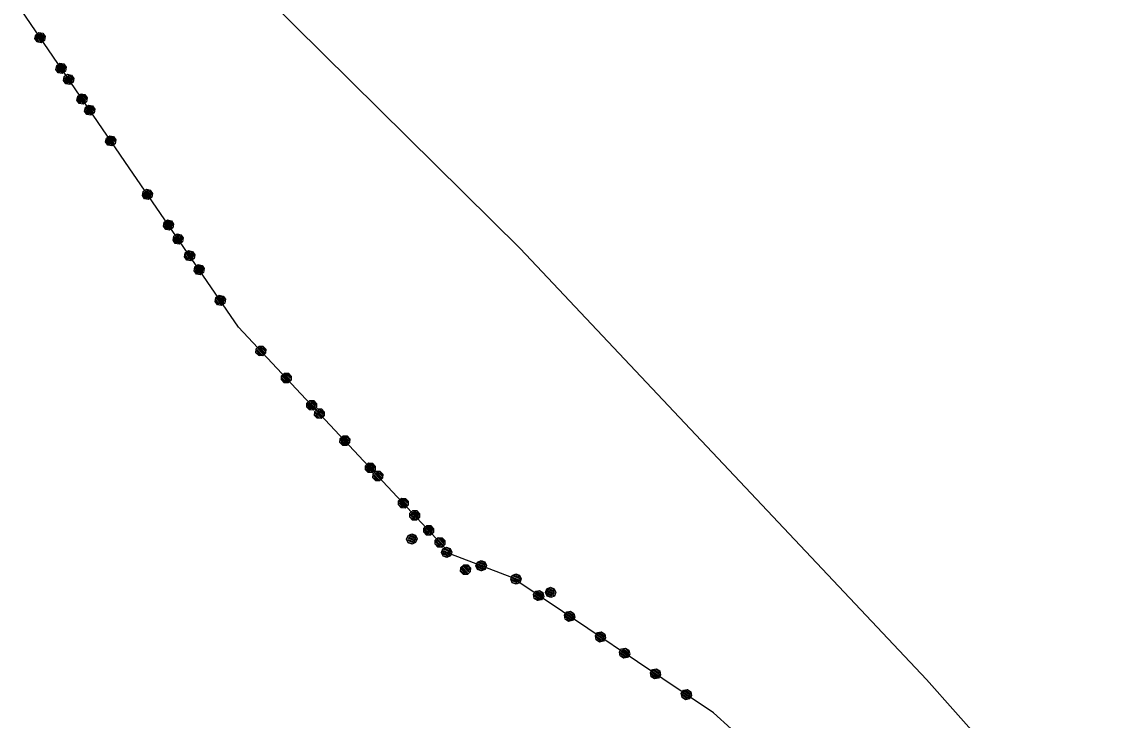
# Model space of a CAD drawing. Extents: x -266179 to -264727, y -1243225 to -1241702.
# Drawn here: x -265836.1 to -265762.9, y -1243053.9 to -1243006.8 of the extents above; entities that cross this region are included whole.
import ezdxf

# ---------------------------------------------------------------- set-up
doc = ezdxf.new("R2010")
doc.units = 0
for name, color, linetype in [('Vrstva 1', 7, 'Continuous'), ('Vrstva 19', 7, 'Continuous'), ('Vrstva 21', 7, 'Continuous')]:
    doc.layers.add(name, color=color, linetype=linetype)

msp = doc.modelspace()

# ---------------------------------------------------------------- linework, layer by layer
at = {"layer": 'Vrstva 1'}
for p, q in [((-265834.42, -1242990.48), (-265802.47, -1243022.08)), ((-265828.83, -1243016.64), (-265836.07, -1243006.06)), ((-265821.44, -1243027.4), (-265828.83, -1243016.64)), ((-265802.47, -1243022.08), (-265775.06, -1243051.15)), ((-265811.07, -1243038.49), (-265821.44, -1243027.4)), ((-265807.13, -1243042.7), (-265811.07, -1243038.49)), ((-265803.03, -1243044.28), (-265807.13, -1243042.7)), ((-265789.43, -1243053.4), (-265803.03, -1243044.28)), ((-265775.06, -1243051.15), (-265754.18, -1243074.68)), ((-265782.57, -1243059.59), (-265789.43, -1243053.4))]:
    msp.add_line(p, q, dxfattribs=at)
at = {"layer": 'Vrstva 19'}
for p, q in [((-265828.83, -1243016.64), (-265836.07, -1243006.06)), ((-265821.44, -1243027.4), (-265828.83, -1243016.64)), ((-265811.07, -1243038.49), (-265821.44, -1243027.4)), ((-265807.13, -1243042.7), (-265811.07, -1243038.49)), ((-265803.03, -1243044.28), (-265807.13, -1243042.7)), ((-265789.43, -1243053.4), (-265803.03, -1243044.28)), ((-265782.57, -1243059.59), (-265789.43, -1243053.4))]:
    msp.add_line(p, q, dxfattribs=at)
for points in [[(-265835.177, -1243007.933), (-265835.127, -1243007.669), (-265834.904, -1243007.516), (-265834.64, -1243007.566), (-265834.488, -1243007.788), (-265834.537, -1243008.052), (-265834.76, -1243008.205), (-265835.024, -1243008.155), (-265835.177, -1243007.933), (-265835.121, -1243007.943), (-265834.985, -1243008.141), (-265834.885, -1243008.145), (-265835.1, -1243007.832), (-265835.079, -1243007.721), (-265834.786, -1243008.15), (-265834.72, -1243008.105), (-265835.013, -1243007.675), (-265834.947, -1243007.63), (-265834.654, -1243008.059), (-265834.582, -1243008.022), (-265834.876, -1243007.593), (-265834.787, -1243007.581), (-265834.555, -1243007.92), (-265834.518, -1243007.833), (-265834.653, -1243007.635)], [(-265833.759, -1243010.004), (-265833.709, -1243009.74), (-265833.487, -1243009.587), (-265833.222, -1243009.637), (-265833.07, -1243009.86), (-265833.119, -1243010.124), (-265833.342, -1243010.276), (-265833.606, -1243010.227), (-265833.759, -1243010.004), (-265833.72, -1243009.99), (-265833.585, -1243010.188), (-265833.473, -1243010.209), (-265833.699, -1243009.878), (-265833.679, -1243009.767), (-265833.362, -1243010.229), (-265833.296, -1243010.184), (-265833.613, -1243009.722), (-265833.547, -1243009.677), (-265833.23, -1243010.139), (-265833.164, -1243010.094), (-265833.48, -1243009.632), (-265833.369, -1243009.653), (-265833.143, -1243009.983), (-265833.123, -1243009.871), (-265833.258, -1243009.673)], [(-265833.245, -1243010.755), (-265833.196, -1243010.491), (-265832.973, -1243010.339), (-265832.709, -1243010.388), (-265832.556, -1243010.611), (-265832.606, -1243010.875), (-265832.828, -1243011.027), (-265833.093, -1243010.978), (-265833.245, -1243010.755), (-265833.189, -1243010.766), (-265833.054, -1243010.964), (-265832.954, -1243010.968), (-265833.169, -1243010.654), (-265833.148, -1243010.543), (-265832.854, -1243010.972), (-265832.788, -1243010.927), (-265833.082, -1243010.498), (-265833.016, -1243010.453), (-265832.722, -1243010.882), (-265832.65, -1243010.845), (-265832.944, -1243010.416), (-265832.856, -1243010.404), (-265832.624, -1243010.742), (-265832.586, -1243010.656), (-265832.722, -1243010.458)], [(-265832.341, -1243012.075), (-265832.292, -1243011.811), (-265832.069, -1243011.659), (-265831.805, -1243011.708), (-265831.652, -1243011.931), (-265831.702, -1243012.195), (-265831.925, -1243012.348), (-265832.189, -1243012.298), (-265832.341, -1243012.075), (-265832.314, -1243012.044), (-265832.178, -1243012.242), (-265832.067, -1243012.263), (-265832.293, -1243011.933), (-265832.261, -1243011.839), (-265831.956, -1243012.284), (-265831.89, -1243012.239), (-265832.189, -1243011.802), (-265832.129, -1243011.748), (-265831.829, -1243012.186), (-265831.763, -1243012.14), (-265832.063, -1243011.703), (-265831.969, -1243011.699), (-265831.726, -1243012.054), (-265831.699, -1243011.951), (-265831.857, -1243011.72)], [(-265831.827, -1243012.826), (-265831.778, -1243012.562), (-265831.555, -1243012.41), (-265831.291, -1243012.459), (-265831.139, -1243012.682), (-265831.188, -1243012.946), (-265831.411, -1243013.099), (-265831.675, -1243013.049), (-265831.827, -1243012.826), (-265831.789, -1243012.812), (-265831.653, -1243013.01), (-265831.542, -1243013.031), (-265831.768, -1243012.701), (-265831.747, -1243012.59), (-265831.431, -1243013.052), (-265831.365, -1243013.007), (-265831.681, -1243012.545), (-265831.615, -1243012.499), (-265831.299, -1243012.961), (-265831.233, -1243012.916), (-265831.549, -1243012.454), (-265831.438, -1243012.475), (-265831.212, -1243012.805), (-265831.191, -1243012.694), (-265831.327, -1243012.496)], [(-265830.41, -1243014.898), (-265830.36, -1243014.634), (-265830.137, -1243014.481), (-265829.873, -1243014.531), (-265829.721, -1243014.753), (-265829.77, -1243015.018), (-265829.993, -1243015.17), (-265830.257, -1243015.121), (-265830.41, -1243014.898), (-265830.382, -1243014.867), (-265830.247, -1243015.065), (-265830.136, -1243015.086), (-265830.362, -1243014.756), (-265830.329, -1243014.661), (-265830.024, -1243015.107), (-265829.958, -1243015.061), (-265830.258, -1243014.624), (-265830.197, -1243014.571), (-265829.898, -1243015.008), (-265829.832, -1243014.963), (-265830.131, -1243014.525), (-265830.037, -1243014.522), (-265829.794, -1243014.876), (-265829.768, -1243014.773), (-265829.926, -1243014.542)], [(-265827.934, -1243018.512), (-265827.885, -1243018.247), (-265827.663, -1243018.095), (-265827.398, -1243018.143), (-265827.245, -1243018.366), (-265827.294, -1243018.63), (-265827.517, -1243018.783), (-265827.781, -1243018.734), (-265827.934, -1243018.512), (-265827.878, -1243018.522), (-265827.742, -1243018.72), (-265827.642, -1243018.724), (-265827.858, -1243018.411), (-265827.837, -1243018.3), (-265827.543, -1243018.728), (-265827.477, -1243018.683), (-265827.771, -1243018.254), (-265827.705, -1243018.209), (-265827.411, -1243018.637), (-265827.339, -1243018.6), (-265827.634, -1243018.172), (-265827.545, -1243018.159), (-265827.313, -1243018.497), (-265827.275, -1243018.411), (-265827.411, -1243018.213)], [(-265826.512, -1243020.58), (-265826.463, -1243020.316), (-265826.241, -1243020.163), (-265825.977, -1243020.212), (-265825.824, -1243020.434), (-265825.873, -1243020.699), (-265826.095, -1243020.852), (-265826.359, -1243020.803), (-265826.512, -1243020.58), (-265826.474, -1243020.566), (-265826.338, -1243020.764), (-265826.226, -1243020.784), (-265826.453, -1243020.454), (-265826.432, -1243020.343), (-265826.115, -1243020.805), (-265826.049, -1243020.759), (-265826.366, -1243020.298), (-265826.3, -1243020.253), (-265825.983, -1243020.714), (-265825.917, -1243020.669), (-265826.235, -1243020.207), (-265826.123, -1243020.228), (-265825.897, -1243020.558), (-265825.876, -1243020.446), (-265826.012, -1243020.249)], [(-265825.866, -1243021.523), (-265825.817, -1243021.259), (-265825.594, -1243021.106), (-265825.33, -1243021.155), (-265825.177, -1243021.377), (-265825.226, -1243021.642), (-265825.449, -1243021.795), (-265825.713, -1243021.746), (-265825.866, -1243021.523), (-265825.81, -1243021.533), (-265825.674, -1243021.731), (-265825.574, -1243021.735), (-265825.789, -1243021.422), (-265825.769, -1243021.311), (-265825.474, -1243021.74), (-265825.408, -1243021.694), (-265825.703, -1243021.266), (-265825.637, -1243021.22), (-265825.342, -1243021.649), (-265825.271, -1243021.612), (-265825.565, -1243021.183), (-265825.477, -1243021.171), (-265825.245, -1243021.509), (-265825.207, -1243021.422), (-265825.343, -1243021.225)], [(-265825.09, -1243022.649), (-265825.041, -1243022.384), (-265824.819, -1243022.231), (-265824.555, -1243022.28), (-265824.402, -1243022.503), (-265824.451, -1243022.767), (-265824.673, -1243022.92), (-265824.937, -1243022.871), (-265825.09, -1243022.649), (-265825.063, -1243022.618), (-265824.927, -1243022.815), (-265824.816, -1243022.836), (-265825.042, -1243022.506), (-265825.01, -1243022.412), (-265824.705, -1243022.857), (-265824.639, -1243022.811), (-265824.939, -1243022.375), (-265824.879, -1243022.321), (-265824.578, -1243022.758), (-265824.512, -1243022.713), (-265824.813, -1243022.276), (-265824.718, -1243022.272), (-265824.475, -1243022.626), (-265824.449, -1243022.523), (-265824.607, -1243022.292)], [(-265824.444, -1243023.592), (-265824.395, -1243023.327), (-265824.172, -1243023.174), (-265823.908, -1243023.223), (-265823.755, -1243023.446), (-265823.804, -1243023.71), (-265824.027, -1243023.863), (-265824.291, -1243023.814), (-265824.444, -1243023.592), (-265824.405, -1243023.577), (-265824.269, -1243023.775), (-265824.158, -1243023.796), (-265824.385, -1243023.466), (-265824.364, -1243023.355), (-265824.047, -1243023.816), (-265823.981, -1243023.771), (-265824.298, -1243023.309), (-265824.232, -1243023.264), (-265823.915, -1243023.726), (-265823.849, -1243023.68), (-265824.166, -1243023.219), (-265824.055, -1243023.239), (-265823.828, -1243023.569), (-265823.808, -1243023.458), (-265823.944, -1243023.26)], [(-265823.022, -1243025.66), (-265822.973, -1243025.396), (-265822.751, -1243025.243), (-265822.486, -1243025.292), (-265822.333, -1243025.514), (-265822.382, -1243025.779), (-265822.605, -1243025.932), (-265822.869, -1243025.883), (-265823.022, -1243025.66), (-265822.995, -1243025.629), (-265822.859, -1243025.827), (-265822.748, -1243025.848), (-265822.974, -1243025.518), (-265822.942, -1243025.423), (-265822.636, -1243025.868), (-265822.57, -1243025.823), (-265822.871, -1243025.386), (-265822.81, -1243025.333), (-265822.51, -1243025.769), (-265822.444, -1243025.724), (-265822.744, -1243025.287), (-265822.65, -1243025.283), (-265822.407, -1243025.637), (-265822.38, -1243025.534), (-265822.539, -1243025.304)], [(-265820.274, -1243029.117), (-265820.265, -1243028.848), (-265820.068, -1243028.664), (-265819.8, -1243028.673), (-265819.615, -1243028.87), (-265819.624, -1243029.138), (-265819.821, -1243029.323), (-265820.09, -1243029.314), (-265820.274, -1243029.117), (-265820.218, -1243029.118), (-265820.054, -1243029.294), (-265819.954, -1243029.283), (-265820.214, -1243029.005), (-265820.21, -1243028.892), (-265819.855, -1243029.272), (-265819.796, -1243029.217), (-265820.152, -1243028.838), (-265820.093, -1243028.783), (-265819.738, -1243029.163), (-265819.673, -1243029.115), (-265820.028, -1243028.736), (-265819.942, -1243028.71), (-265819.662, -1243029.01), (-265819.638, -1243028.918), (-265819.802, -1243028.743)], [(-265818.559, -1243030.949), (-265818.55, -1243030.681), (-265818.353, -1243030.496), (-265818.085, -1243030.505), (-265817.9, -1243030.702), (-265817.909, -1243030.971), (-265818.106, -1243031.155), (-265818.375, -1243031.147), (-265818.559, -1243030.949), (-265818.523, -1243030.929), (-265818.359, -1243031.105), (-265818.246, -1243031.108), (-265818.519, -1243030.816), (-265818.516, -1243030.703), (-265818.133, -1243031.112), (-265818.075, -1243031.057), (-265818.457, -1243030.649), (-265818.399, -1243030.594), (-265818.016, -1243031.003), (-265817.958, -1243030.948), (-265818.34, -1243030.539), (-265818.227, -1243030.543), (-265817.954, -1243030.835), (-265817.95, -1243030.722), (-265818.114, -1243030.547)], [(-265816.844, -1243032.782), (-265816.835, -1243032.514), (-265816.638, -1243032.329), (-265816.37, -1243032.338), (-265816.185, -1243032.535), (-265816.194, -1243032.804), (-265816.391, -1243032.988), (-265816.66, -1243032.979), (-265816.844, -1243032.782), (-265816.822, -1243032.748), (-265816.658, -1243032.923), (-265816.545, -1243032.927), (-265816.818, -1243032.634), (-265816.801, -1243032.536), (-265816.432, -1243032.93), (-265816.373, -1243032.876), (-265816.735, -1243032.489), (-265816.684, -1243032.427), (-265816.322, -1243032.814), (-265816.263, -1243032.759), (-265816.625, -1243032.372), (-265816.533, -1243032.354), (-265816.239, -1243032.668), (-265816.229, -1243032.562), (-265816.42, -1243032.358)], [(-265816.324, -1243033.341), (-265816.315, -1243033.072), (-265816.118, -1243032.888), (-265815.85, -1243032.897), (-265815.665, -1243033.094), (-265815.674, -1243033.362), (-265815.871, -1243033.547), (-265816.14, -1243033.538), (-265816.324, -1243033.341), (-265816.268, -1243033.343), (-265816.104, -1243033.518), (-265816.004, -1243033.507), (-265816.264, -1243033.229), (-265816.26, -1243033.116), (-265815.905, -1243033.496), (-265815.847, -1243033.441), (-265816.202, -1243033.062), (-265816.143, -1243033.007), (-265815.788, -1243033.387), (-265815.723, -1243033.339), (-265816.078, -1243032.96), (-265815.992, -1243032.934), (-265815.712, -1243033.234), (-265815.688, -1243033.142), (-265815.852, -1243032.967)], [(-265814.609, -1243035.173), (-265814.6, -1243034.905), (-265814.403, -1243034.72), (-265814.135, -1243034.729), (-265813.95, -1243034.926), (-265813.959, -1243035.195), (-265814.156, -1243035.38), (-265814.425, -1243035.371), (-265814.609, -1243035.173), (-265814.573, -1243035.153), (-265814.409, -1243035.329), (-265814.296, -1243035.332), (-265814.57, -1243035.04), (-265814.566, -1243034.927), (-265814.183, -1243035.336), (-265814.125, -1243035.282), (-265814.507, -1243034.873), (-265814.449, -1243034.818), (-265814.066, -1243035.227), (-265814.008, -1243035.172), (-265814.391, -1243034.763), (-265814.278, -1243034.767), (-265814.004, -1243035.059), (-265814, -1243034.946), (-265814.164, -1243034.771)], [(-265812.894, -1243037.006), (-265812.886, -1243036.738), (-265812.688, -1243036.553), (-265812.42, -1243036.562), (-265812.235, -1243036.759), (-265812.244, -1243037.028), (-265812.441, -1243037.212), (-265812.71, -1243037.203), (-265812.894, -1243037.006), (-265812.872, -1243036.972), (-265812.708, -1243037.147), (-265812.595, -1243037.151), (-265812.868, -1243036.858), (-265812.851, -1243036.76), (-265812.482, -1243037.154), (-265812.424, -1243037.1), (-265812.786, -1243036.713), (-265812.734, -1243036.651), (-265812.372, -1243037.038), (-265812.314, -1243036.983), (-265812.676, -1243036.596), (-265812.583, -1243036.578), (-265812.289, -1243036.892), (-265812.279, -1243036.786), (-265812.47, -1243036.582)], [(-265812.386, -1243037.552), (-265812.377, -1243037.283), (-265812.18, -1243037.099), (-265811.911, -1243037.108), (-265811.727, -1243037.305), (-265811.736, -1243037.574), (-265811.933, -1243037.758), (-265812.201, -1243037.749), (-265812.386, -1243037.552), (-265812.329, -1243037.554), (-265812.165, -1243037.729), (-265812.066, -1243037.718), (-265812.326, -1243037.441), (-265812.322, -1243037.328), (-265811.966, -1243037.707), (-265811.908, -1243037.653), (-265812.263, -1243037.273), (-265812.205, -1243037.218), (-265811.85, -1243037.598), (-265811.784, -1243037.551), (-265812.14, -1243037.171), (-265812.054, -1243037.146), (-265811.774, -1243037.445), (-265811.75, -1243037.354), (-265811.914, -1243037.179)], [(-265810.671, -1243039.385), (-265810.662, -1243039.116), (-265810.465, -1243038.932), (-265810.196, -1243038.941), (-265810.012, -1243039.138), (-265810.021, -1243039.406), (-265810.218, -1243039.591), (-265810.486, -1243039.582), (-265810.671, -1243039.385), (-265810.635, -1243039.365), (-265810.471, -1243039.54), (-265810.358, -1243039.544), (-265810.631, -1243039.252), (-265810.627, -1243039.139), (-265810.245, -1243039.548), (-265810.186, -1243039.493), (-265810.569, -1243039.084), (-265810.51, -1243039.029), (-265810.128, -1243039.438), (-265810.069, -1243039.384), (-265810.452, -1243038.975), (-265810.339, -1243038.978), (-265810.066, -1243039.27), (-265810.062, -1243039.157), (-265810.226, -1243038.982)], [(-265809.903, -1243040.205), (-265809.894, -1243039.937), (-265809.697, -1243039.752), (-265809.428, -1243039.761), (-265809.244, -1243039.958), (-265809.253, -1243040.227), (-265809.45, -1243040.411), (-265809.718, -1243040.402), (-265809.903, -1243040.205), (-265809.846, -1243040.207), (-265809.682, -1243040.382), (-265809.583, -1243040.372), (-265809.842, -1243040.094), (-265809.839, -1243039.981), (-265809.483, -1243040.361), (-265809.425, -1243040.306), (-265809.78, -1243039.926), (-265809.722, -1243039.872), (-265809.367, -1243040.251), (-265809.301, -1243040.204), (-265809.657, -1243039.824), (-265809.571, -1243039.799), (-265809.291, -1243040.098), (-265809.266, -1243040.007), (-265809.43, -1243039.832)], [(-265808.956, -1243041.218), (-265808.947, -1243040.949), (-265808.75, -1243040.765), (-265808.481, -1243040.773), (-265808.297, -1243040.971), (-265808.306, -1243041.239), (-265808.503, -1243041.424), (-265808.771, -1243041.415), (-265808.956, -1243041.218), (-265808.934, -1243041.183), (-265808.77, -1243041.358), (-265808.656, -1243041.362), (-265808.93, -1243041.07), (-265808.912, -1243040.971), (-265808.543, -1243041.366), (-265808.485, -1243041.311), (-265808.847, -1243040.924), (-265808.796, -1243040.862), (-265808.433, -1243041.249), (-265808.375, -1243041.194), (-265808.737, -1243040.807), (-265808.645, -1243040.789), (-265808.351, -1243041.103), (-265808.34, -1243040.997), (-265808.531, -1243040.793)], [(-265810.004, -1243041.936), (-265810.113, -1243041.691), (-265810.016, -1243041.439), (-265809.77, -1243041.33), (-265809.518, -1243041.427), (-265809.409, -1243041.672), (-265809.506, -1243041.924), (-265809.752, -1243042.033), (-265810.004, -1243041.936), (-265809.952, -1243041.913), (-265809.728, -1243042), (-265809.643, -1243041.946), (-265809.998, -1243041.81), (-265810.044, -1243041.706), (-265809.558, -1243041.893), (-265809.53, -1243041.819), (-265810.015, -1243041.632), (-265809.986, -1243041.557), (-265809.501, -1243041.744), (-265809.463, -1243041.673), (-265809.948, -1243041.486), (-265809.882, -1243041.426), (-265809.499, -1243041.573), (-265809.517, -1243041.481), (-265809.741, -1243041.394)], [(-265808.188, -1243042.038), (-265808.179, -1243041.769), (-265807.982, -1243041.585), (-265807.713, -1243041.594), (-265807.529, -1243041.791), (-265807.538, -1243042.06), (-265807.735, -1243042.244), (-265808.003, -1243042.235), (-265808.188, -1243042.038), (-265808.152, -1243042.018), (-265807.988, -1243042.193), (-265807.875, -1243042.197), (-265808.148, -1243041.905), (-265808.144, -1243041.792), (-265807.762, -1243042.201), (-265807.703, -1243042.146), (-265808.086, -1243041.737), (-265808.027, -1243041.683), (-265807.645, -1243042.091), (-265807.586, -1243042.037), (-265807.969, -1243041.628), (-265807.856, -1243041.632), (-265807.583, -1243041.924), (-265807.579, -1243041.811), (-265807.743, -1243041.635)], [(-265807.661, -1243042.838), (-265807.77, -1243042.593), (-265807.673, -1243042.341), (-265807.428, -1243042.232), (-265807.176, -1243042.329), (-265807.067, -1243042.574), (-265807.164, -1243042.826), (-265807.409, -1243042.935), (-265807.661, -1243042.838), (-265807.638, -1243042.805), (-265807.414, -1243042.891), (-265807.31, -1243042.845), (-265807.683, -1243042.701), (-265807.729, -1243042.598), (-265807.207, -1243042.799), (-265807.178, -1243042.724), (-265807.701, -1243042.523), (-265807.672, -1243042.448), (-265807.149, -1243042.65), (-265807.121, -1243042.575), (-265807.643, -1243042.374), (-265807.54, -1243042.328), (-265807.166, -1243042.472), (-265807.212, -1243042.368), (-265807.436, -1243042.282)], [(-265806.473, -1243043.871), (-265806.464, -1243043.602), (-265806.267, -1243043.418), (-265805.998, -1243043.427), (-265805.814, -1243043.624), (-265805.823, -1243043.892), (-265806.02, -1243044.077), (-265806.288, -1243044.068), (-265806.473, -1243043.871), (-265806.45, -1243043.836), (-265806.286, -1243044.011), (-265806.173, -1243044.015), (-265806.447, -1243043.723), (-265806.429, -1243043.625), (-265806.06, -1243044.019), (-265806.002, -1243043.964), (-265806.364, -1243043.577), (-265806.312, -1243043.515), (-265805.95, -1243043.902), (-265805.892, -1243043.848), (-265806.254, -1243043.461), (-265806.161, -1243043.442), (-265805.868, -1243043.756), (-265805.857, -1243043.651), (-265806.048, -1243043.446)], [(-265805.332, -1243043.736), (-265805.441, -1243043.491), (-265805.344, -1243043.239), (-265805.099, -1243043.13), (-265804.847, -1243043.227), (-265804.738, -1243043.472), (-265804.835, -1243043.724), (-265805.08, -1243043.833), (-265805.332, -1243043.736), (-265805.281, -1243043.713), (-265805.057, -1243043.8), (-265804.972, -1243043.747), (-265805.327, -1243043.61), (-265805.372, -1243043.507), (-265804.887, -1243043.693), (-265804.858, -1243043.619), (-265805.344, -1243043.432), (-265805.315, -1243043.357), (-265804.83, -1243043.544), (-265804.792, -1243043.473), (-265805.277, -1243043.286), (-265805.211, -1243043.226), (-265804.828, -1243043.373), (-265804.846, -1243043.281), (-265805.07, -1243043.194)], [(-265805.319, -1243043.74), (-265805.428, -1243043.495), (-265805.331, -1243043.243), (-265805.085, -1243043.134), (-265804.833, -1243043.231), (-265804.724, -1243043.476), (-265804.821, -1243043.728), (-265805.067, -1243043.837), (-265805.319, -1243043.74), (-265805.314, -1243043.699), (-265805.09, -1243043.786), (-265804.987, -1243043.74), (-265805.36, -1243043.596), (-265805.387, -1243043.5), (-265804.883, -1243043.694), (-265804.854, -1243043.619), (-265805.349, -1243043.429), (-265805.33, -1243043.35), (-265804.835, -1243043.541), (-265804.806, -1243043.466), (-265805.301, -1243043.276), (-265805.225, -1243043.219), (-265804.824, -1243043.374), (-265804.861, -1243043.274), (-265805.122, -1243043.173)], [(-265802.99, -1243044.638), (-265803.099, -1243044.393), (-265803.002, -1243044.141), (-265802.756, -1243044.032), (-265802.504, -1243044.129), (-265802.395, -1243044.374), (-265802.492, -1243044.626), (-265802.738, -1243044.735), (-265802.99, -1243044.638), (-265802.966, -1243044.605), (-265802.742, -1243044.691), (-265802.639, -1243044.645), (-265803.012, -1243044.501), (-265803.058, -1243044.398), (-265802.536, -1243044.599), (-265802.507, -1243044.524), (-265803.029, -1243044.323), (-265803.001, -1243044.249), (-265802.478, -1243044.45), (-265802.449, -1243044.375), (-265802.972, -1243044.174), (-265802.868, -1243044.128), (-265802.495, -1243044.272), (-265802.541, -1243044.168), (-265802.765, -1243044.082)], [(-265800.648, -1243045.54), (-265800.757, -1243045.295), (-265800.66, -1243045.043), (-265800.414, -1243044.934), (-265800.162, -1243045.031), (-265800.053, -1243045.276), (-265800.15, -1243045.528), (-265800.396, -1243045.637), (-265800.648, -1243045.54), (-265800.643, -1243045.499), (-265800.419, -1243045.586), (-265800.315, -1243045.54), (-265800.689, -1243045.396), (-265800.716, -1243045.3), (-265800.212, -1243045.494), (-265800.183, -1243045.419), (-265800.678, -1243045.229), (-265800.658, -1243045.151), (-265800.164, -1243045.341), (-265800.135, -1243045.266), (-265800.63, -1243045.076), (-265800.554, -1243045.019), (-265800.153, -1243045.174), (-265800.189, -1243045.074), (-265800.451, -1243044.973)], [(-265801.506, -1243045.688), (-265801.558, -1243045.424), (-265801.407, -1243045.2), (-265801.144, -1243045.148), (-265800.92, -1243045.298), (-265800.868, -1243045.562), (-265801.018, -1243045.786), (-265801.281, -1243045.838), (-265801.506, -1243045.688), (-265801.45, -1243045.677), (-265801.251, -1243045.811), (-265801.157, -1243045.777), (-265801.472, -1243045.566), (-265801.494, -1243045.455), (-265801.062, -1243045.744), (-265801.018, -1243045.678), (-265801.45, -1243045.388), (-265801.405, -1243045.322), (-265800.973, -1243045.612), (-265800.92, -1243045.551), (-265801.352, -1243045.261), (-265801.274, -1243045.217), (-265800.934, -1243045.445), (-265800.931, -1243045.351), (-265801.13, -1243045.217)], [(-265799.421, -1243047.086), (-265799.473, -1243046.822), (-265799.323, -1243046.598), (-265799.059, -1243046.546), (-265798.835, -1243046.696), (-265798.783, -1243046.96), (-265798.933, -1243047.184), (-265799.197, -1243047.236), (-265799.421, -1243047.086), (-265799.39, -1243047.058), (-265799.191, -1243047.192), (-265799.08, -1243047.17), (-265799.412, -1243046.947), (-265799.434, -1243046.836), (-265798.969, -1243047.148), (-265798.924, -1243047.081), (-265799.39, -1243046.769), (-265799.345, -1243046.703), (-265798.88, -1243047.015), (-265798.835, -1243046.948), (-265799.3, -1243046.637), (-265799.19, -1243046.615), (-265798.857, -1243046.837), (-265798.879, -1243046.726), (-265799.079, -1243046.593)], [(-265797.336, -1243048.483), (-265797.388, -1243048.22), (-265797.238, -1243047.995), (-265796.974, -1243047.943), (-265796.75, -1243048.094), (-265796.698, -1243048.357), (-265796.848, -1243048.582), (-265797.112, -1243048.634), (-265797.336, -1243048.483), (-265797.322, -1243048.444), (-265797.123, -1243048.578), (-265797.012, -1243048.556), (-265797.344, -1243048.333), (-265797.349, -1243048.234), (-265796.901, -1243048.534), (-265796.856, -1243048.468), (-265797.296, -1243048.173), (-265797.26, -1243048.101), (-265796.82, -1243048.396), (-265796.775, -1243048.329), (-265797.216, -1243048.034), (-265797.13, -1243047.996), (-265796.772, -1243048.235), (-265796.786, -1243048.13), (-265797.019, -1243047.974)], [(-265795.713, -1243049.572), (-265795.765, -1243049.309), (-265795.615, -1243049.085), (-265795.351, -1243049.033), (-265795.127, -1243049.183), (-265795.075, -1243049.447), (-265795.225, -1243049.671), (-265795.489, -1243049.723), (-265795.713, -1243049.572), (-265795.657, -1243049.562), (-265795.458, -1243049.695), (-265795.364, -1243049.662), (-265795.679, -1243049.451), (-265795.701, -1243049.34), (-265795.269, -1243049.629), (-265795.225, -1243049.563), (-265795.657, -1243049.273), (-265795.612, -1243049.207), (-265795.18, -1243049.496), (-265795.127, -1243049.435), (-265795.559, -1243049.146), (-265795.481, -1243049.102), (-265795.141, -1243049.33), (-265795.138, -1243049.236), (-265795.337, -1243049.102)], [(-265793.628, -1243050.97), (-265793.68, -1243050.707), (-265793.53, -1243050.482), (-265793.266, -1243050.43), (-265793.042, -1243050.581), (-265792.99, -1243050.844), (-265793.14, -1243051.068), (-265793.404, -1243051.121), (-265793.628, -1243050.97), (-265793.597, -1243050.943), (-265793.398, -1243051.076), (-265793.287, -1243051.054), (-265793.619, -1243050.832), (-265793.641, -1243050.721), (-265793.176, -1243051.032), (-265793.132, -1243050.966), (-265793.597, -1243050.654), (-265793.552, -1243050.588), (-265793.087, -1243050.899), (-265793.042, -1243050.833), (-265793.508, -1243050.521), (-265793.397, -1243050.499), (-265793.064, -1243050.722), (-265793.086, -1243050.611), (-265793.286, -1243050.477)], [(-265791.543, -1243052.368), (-265791.595, -1243052.104), (-265791.445, -1243051.88), (-265791.181, -1243051.828), (-265790.957, -1243051.978), (-265790.905, -1243052.242), (-265791.055, -1243052.466), (-265791.319, -1243052.518), (-265791.543, -1243052.368), (-265791.529, -1243052.329), (-265791.33, -1243052.463), (-265791.219, -1243052.441), (-265791.551, -1243052.218), (-265791.556, -1243052.118), (-265791.108, -1243052.419), (-265791.063, -1243052.352), (-265791.504, -1243052.057), (-265791.467, -1243051.985), (-265791.027, -1243052.28), (-265790.983, -1243052.214), (-265791.423, -1243051.919), (-265791.337, -1243051.88), (-265790.98, -1243052.12), (-265790.993, -1243052.014), (-265791.226, -1243051.858)]]:
    msp.add_lwpolyline(points, dxfattribs=at)
at = {"layer": 'Vrstva 21'}
for p, q in [((-265828.83, -1243016.64), (-265836.07, -1243006.06)), ((-265821.44, -1243027.4), (-265828.83, -1243016.64)), ((-265811.07, -1243038.49), (-265821.44, -1243027.4)), ((-265807.13, -1243042.7), (-265811.07, -1243038.49)), ((-265803.03, -1243044.28), (-265807.13, -1243042.7)), ((-265789.43, -1243053.4), (-265803.03, -1243044.28)), ((-265782.57, -1243059.59), (-265789.43, -1243053.4))]:
    msp.add_line(p, q, dxfattribs=at)

doc.saveas('drawing.dxf')
